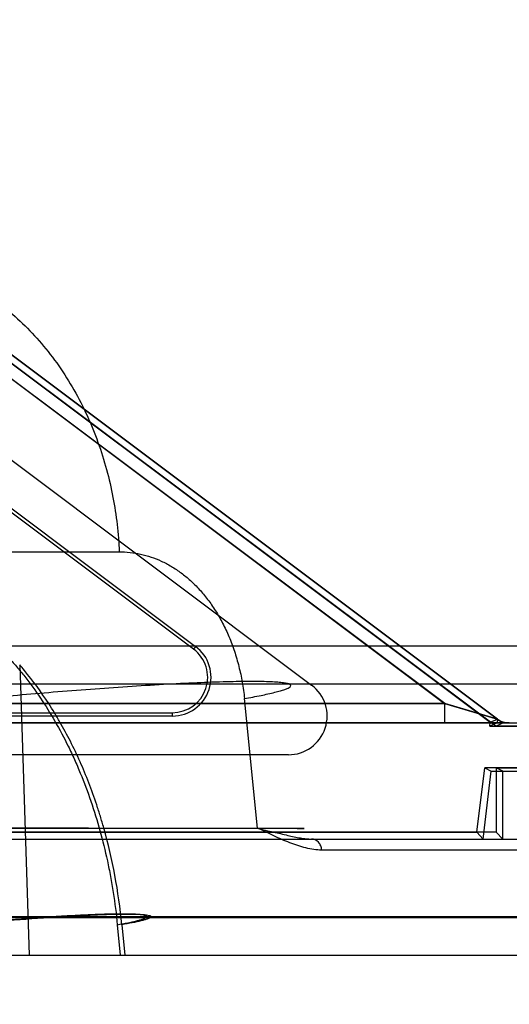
# Model space of a CAD drawing. Header units: millimetres. Extents: x 0 to 297, y 0 to 210.
# Tile 270 of 499: x 58.9727 to 59.0611, y 159.9876 to 160.1656. Entities that reach past the tile are written whole.
import ezdxf

# ---------------------------------------------------------------- set-up
doc = ezdxf.new("R2010")
doc.units = ezdxf.units.MM
doc.header["$LTSCALE"] = 16.335
doc.layers.get('0').update_dxf_attribs({"linetype": 'CONTINUOUS'})
for name, color, linetype in [('AXES_REF', 7, 'CONTINUOUS'), ('INTFCLR_1', 7, 'CONTINUOUS'), ('INTFCLR_144815', 7, 'CONTINUOUS'), ('INTFCLR_72935', 7, 'CONTINUOUS')]:
    doc.layers.add(name, color=color, linetype=linetype)

msp = doc.modelspace()

# ---------------------------------------------------------------- linework, layer by layer
at = {"color": 7, "linetype": 'Continuous'}
for radius in [6.787079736, 6.7865, 6.743039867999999]:
    msp.add_circle((57.4637306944, 154.7114647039), radius, dxfattribs=at)
msp.add_arc((57.4637306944, 154.7114647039), 6.72, 278.2771290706, 261.7228709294, dxfattribs=at)
at = {"layer": 'AXES_REF', "color": 9, "linetype": 'Continuous'}
msp.add_circle((57.4637306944, 154.7114647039), 6.191158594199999, dxfattribs=at)
at = {"layer": 'INTFCLR_1', "color": 6, "linetype": 'Continuous'}
for p, q in [((58.9332073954, 160.1319610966), (59.0576811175, 160.0386058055)), ((58.92480739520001, 160.1207610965), (59.0254235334, 160.0452989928)), ((59.0576809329, 160.0386042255), (59.0589917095, 160.0391641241)), ((59.0589918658, 160.039165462), (59.0589100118, 160.0384647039)), ((59.0575917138, 160.0378522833), (59.1573139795, 160.0378522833)), ((59.0575931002, 160.0378522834), (59.0576811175, 160.0386058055)), ((59.0589100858, 160.038465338), (59.05759317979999, 160.037852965)), ((59.06109306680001, 160.0384647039), (59.1579264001, 160.0384647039)), ((59.02122353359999, 160.0326989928), (58.9515715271, 160.0326989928)), ((59.0552838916, 160.0186989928), (59.0566849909, 160.0303271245)), ((59.1573139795, 160.0303271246), (59.0566849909, 160.0303271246)), ((59.0566849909, 160.0303271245), (59.0578544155, 160.0297147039)), ((59.05637838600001, 160.0174647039), (59.0578544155, 160.0297147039)), ((59.0578544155, 160.0297147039), (59.1579264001, 160.0297147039)), ((58.9548303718, 160.0186989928), (59.0552838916, 160.0186989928)), ((59.05637838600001, 160.0174647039), (59.0552838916, 160.0186989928)), ((58.9071769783, 160.0174647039), (59.1579264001, 160.0174647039))]:
    msp.add_line(p, q, dxfattribs=at)
at = {"layer": 'INTFCLR_1', "color": 9, "linetype": 'Continuous'}
for p, q in [((59.0589930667, 160.0391647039), (58.9337724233, 160.1330801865)), ((58.9388500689, 160.1248969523), (59.0494264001, 160.0419647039)), ((58.953321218, 160.0419647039), (59.0494264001, 160.0419647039)), ((59.0494264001, 160.0419647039), (59.0494264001, 160.0384647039)), ((59.0494264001, 160.0419647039), (59.05899306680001, 160.0391647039)), ((59.06109306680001, 160.0384647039), (58.9058827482, 160.0384647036))]:
    msp.add_line(p, q, dxfattribs=at)
at = {"layer": 'INTFCLR_1', "color": 6, "linetype": 'Continuous'}
msp.add_arc((59.02122353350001, 160.0396989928), 0.006999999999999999, 270.0000005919, 53.1301029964, dxfattribs=at)
at = {"layer": 'INTFCLR_1', "color": 9, "linetype": 'Continuous'}
msp.add_arc((59.06109306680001, 160.0419647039), 0.0035, 233.1301023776, 269.9999999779, dxfattribs=at)
at = {"layer": 'INTFCLR_144815', "color": 9, "linetype": 'Continuous'}
for p, q in [((58.0001330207, 160.0693955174), (58.9906649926, 160.0693955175)), ((58.7763940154, 160.0524036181), (59.1393733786, 160.0524036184)), ((58.97268381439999, 160.0489666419), (58.9743774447, 159.9964647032)), ((59.1323736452, 160.0454647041), (58.7343630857, 160.0454647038)), ((59.01562126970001, 160.0194547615), (59.0132856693, 160.0428609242)), ((58.96809842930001, 160.0194547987), (59.0232614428, 160.0193521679)), ((58.8879876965, 160.0174647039), (59.1558264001, 160.0174647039)), ((59.0715742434, 160.0154746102), (59.0272206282, 160.0154746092)), ((59.083861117, 160.0034036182), (58.9151583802, 160.003403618)), ((59.1011618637, 160.003220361), (58.9273395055, 160.0032203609)), ((58.9903194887, 160.0019599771), (58.9908603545, 159.9964646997)), ((58.9911414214, 160.0019599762), (58.9916818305, 159.9964647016)), ((57.9449067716, 159.9964647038), (59.07753341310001, 159.996464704))]:
    msp.add_line(p, q, dxfattribs=at)
for points, knots in [([(58.9453668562, 160.1224647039), (58.9480562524, 160.1224647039), (58.9536506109, 160.1218451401), (58.961907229, 160.118980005), (58.9698376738, 160.1140492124), (58.9769338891, 160.1071923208), (58.9827730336, 160.0987746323), (58.9870786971, 160.0893197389), (58.9897553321, 160.0794171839), (58.99052494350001, 160.0726946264), (58.9906649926, 160.0693955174)], [0, 0, 0, 0, 0.1050837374, 0.21787631, 0.3387406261, 0.4670384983, 0.6007623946, 0.736684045, 0.8709766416, 1, 1, 1, 1]), ([(58.9906649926, 160.0693955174), (58.9913137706, 160.069395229), (58.9926100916, 160.0693255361), (58.9945350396, 160.0690089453), (58.9964304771, 160.0684813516), (58.9979743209, 160.0678673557), (58.9991881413, 160.0672680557), (59.0004033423, 160.0665864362), (59.0018832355, 160.0655970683), (59.0035683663, 160.0642053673), (59.0051727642, 160.0626001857), (59.0064219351, 160.0610947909), (59.00737220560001, 160.0597807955), (59.0083066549, 160.0583676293), (59.0093860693, 160.0564733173), (59.0103283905, 160.0544602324), (59.0110069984, 160.0527587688), (59.0116385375, 160.0509754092), (59.0123101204, 160.0486676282), (59.0129187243, 160.0458047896), (59.0131867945, 160.0438521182), (59.0132856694, 160.0428609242)], [0, 0, 0, 0, 0.0510003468, 0.1018158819, 0.1530610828, 0.2053708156, 0.232153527, 0.2594328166, 0.3148548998, 0.3718232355, 0.4309670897, 0.4930055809, 0.5253679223, 0.5584094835, 0.6261462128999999, 0.6965411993, 0.7329500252, 0.7701113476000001, 0.8452290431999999, 0.9216956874, 1, 1, 1, 1]), ([(58.9546602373, 160.0624742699), (58.9554243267, 160.0620930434), (58.958695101, 160.0603611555), (58.9630054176, 160.0574588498), (58.9674250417, 160.0536495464), (58.96980154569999, 160.051251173), (58.9713363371, 160.0495466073), (58.97236077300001, 160.0483639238), (58.9741190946, 160.0462124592), (58.9764959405, 160.0429446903), (58.97912045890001, 160.0387325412), (58.9809031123, 160.035377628), (58.982023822, 160.03304312), (58.9827647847, 160.0314322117), (58.9840074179, 160.028546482), (58.9856034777, 160.0242915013), (58.987232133, 160.018997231), (58.9883487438, 160.0144365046), (58.98909950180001, 160.0106844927), (58.9897560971, 160.0068355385), (58.9901268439, 160.0039157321), (58.9903194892, 160.0019599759)], [0, 0, 0, 0, 0.0349656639, 0.1515158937, 0.2116583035, 0.2737159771, 0.2895989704, 0.3055789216, 0.337781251, 0.4033508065, 0.4708757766, 0.5408433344, 0.5587814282, 0.5769111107, 0.613445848, 0.6874148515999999, 0.7628661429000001, 0.8401335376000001, 0.8795657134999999, 0.9195289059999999, 1, 1, 1, 1]), ([(58.9911414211, 160.0019599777), (58.9908468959, 160.0049561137), (58.9900092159, 160.0108537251), (58.9884965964, 160.0173646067), (58.98726082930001, 160.0215743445), (58.9863887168, 160.0243059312), (58.9847447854, 160.0288921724), (58.9825324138, 160.0339067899), (58.98030131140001, 160.0380513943), (58.9789672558, 160.0403070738), (58.9769539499, 160.043509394), (58.9748477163, 160.0463997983), (58.97296811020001, 160.0486357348), (58.97268387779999, 160.0489665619)], [0, 0, 0, 0, 0.1761944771, 0.3481269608, 0.3906384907, 0.4329517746, 0.5159259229, 0.6756948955, 0.7530950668, 0.7912917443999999, 0.8290459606, 0.9744737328, 1, 1, 1, 1]), ([(59.0132856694, 160.0428609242), (59.0142883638, 160.0430406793), (59.016123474, 160.0433877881), (59.0182845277, 160.0438585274), (59.0197101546, 160.0442407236), (59.0205115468, 160.0444861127), (59.02110789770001, 160.0447353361), (59.0214874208, 160.0449180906), (59.0217018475, 160.0452152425), (59.0214198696, 160.0454701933), (59.0209749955, 160.0455847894), (59.0202449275, 160.0457282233), (59.0192378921, 160.0458228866), (59.01793989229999, 160.045900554), (59.0163611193, 160.0459448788), (59.01371818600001, 160.0459650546), (59.0098112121, 160.0458963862), (59.00450579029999, 160.0457031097), (58.9985294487, 160.0453983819), (58.9898570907, 160.044862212), (58.9789235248, 160.044038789), (58.9701652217, 160.0432646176), (58.9658885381, 160.0428609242)], [0, 0, 0, 0, 0.0471680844, 0.0864673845, 0.1023973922, 0.1154511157, 0.1253631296, 0.1319656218, 0.1356291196, 0.1393919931, 0.1464843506, 0.1577201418, 0.1733767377, 0.1934510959, 0.2178626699, 0.246518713, 0.3158164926, 0.3987770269, 0.4923302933, 0.5928916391, 0.8010957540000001, 1, 1, 1, 1]), ([(59.0156219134, 160.0194547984), (59.01613049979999, 160.0194514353), (59.0169303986, 160.0194460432), (59.0180074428, 160.0194382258), (59.01946059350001, 160.0194279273), (59.0213481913, 160.0194061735), (59.0227821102, 160.0194060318), (59.024661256, 160.0193505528), (59.0218690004, 160.0193481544), (59.0202682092, 160.0193397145), (59.0175984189, 160.0193397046), (59.0152523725, 160.0193400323), (59.01228438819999, 160.0193421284), (59.0090817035, 160.0193460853), (59.00562168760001, 160.0193516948), (59.00170934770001, 160.0193589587), (58.9964726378, 160.0193703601), (58.9910244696, 160.0193840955), (58.9864386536, 160.0193966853), (58.98163658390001, 160.0194105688), (58.9755140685, 160.0194295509), (58.9705885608, 160.0194461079), (58.968098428, 160.0194547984)], [0, 0, 0, 0, 0.0237031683, 0.037313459, 0.0501006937, 0.09192445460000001, 0.1197810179, 0.1308651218, 0.1537255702, 0.1880564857, 0.2367382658, 0.266501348, 0.2995529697, 0.3743704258, 0.4160980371, 0.4607435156, 0.55672344, 0.6601454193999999, 0.7146590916, 0.7704455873, 0.8839467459, 1, 1, 1, 1]), ([(59.0272206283, 160.0154746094), (59.02674709, 160.0154744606), (59.0257878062, 160.015552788), (59.0238529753, 160.015941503), (59.021430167, 160.0167740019), (59.0185118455, 160.0179869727), (59.01664643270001, 160.0190829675), (59.0156215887, 160.01945478)], [0, 0, 0, 0, 0.1149813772, 0.2327989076, 0.4784404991, 0.735283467, 1, 1, 1, 1]), ([(59.0272206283, 160.0154746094), (59.027209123, 160.0157270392), (59.02710166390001, 160.0162419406), (59.02660125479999, 160.0170967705), (59.025857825, 160.0174647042), (59.0253967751, 160.0174647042)], [0, 0, 0, 0, 0.2588293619, 0.5277517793, 1, 1, 1, 1]), ([(58.9903194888, 160.0019599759), (58.99095071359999, 160.0020729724), (58.9921070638, 160.00229125), (58.99346936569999, 160.0025871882), (58.99437041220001, 160.0028272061), (58.9948779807, 160.0029818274), (58.9952591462, 160.0031381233), (58.9954994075, 160.0032541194), (58.99564380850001, 160.003436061), (58.9954763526, 160.0036017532), (58.9951998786, 160.0036721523), (58.9947499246, 160.0037631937), (58.994124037, 160.0038223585), (58.9929308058, 160.0038941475), (58.9910110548, 160.0039160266), (58.9882412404, 160.0038691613), (58.9849241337, 160.0037467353), (58.98118562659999, 160.0035552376), (58.9757589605, 160.0032178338), (58.9689173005, 160.0027001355), (58.96343684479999, 160.0022135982), (58.9607609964, 160.0019599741)], [0, 0, 0, 0, 0.0474327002, 0.08702920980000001, 0.1031164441, 0.1163299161, 0.1264001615, 0.1331502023, 0.136904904, 0.1405827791, 0.1475406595, 0.1586407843, 0.1741697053, 0.1941272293, 0.2469955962, 0.3161509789, 0.3990162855, 0.4925111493, 0.5930368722, 0.8011854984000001, 1, 1, 1, 1]), ([(58.9615702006, 160.0019599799), (58.962214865, 160.0020210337), (58.9635224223, 160.0021429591), (58.9661987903, 160.0023845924), (58.9710341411, 160.0027983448), (58.9765646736, 160.0032164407), (58.9819900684, 160.0035534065), (58.98572793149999, 160.0037446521), (58.9890447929, 160.003866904), (58.9918149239, 160.0039137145), (58.9937352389, 160.0038918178), (58.9949293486, 160.0038201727), (58.9955559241, 160.0037609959), (58.9960071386, 160.0036702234), (58.9962838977, 160.0035996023), (58.9964531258, 160.0034351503), (58.996310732, 160.0032524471), (58.9960710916, 160.0031368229), (58.9956915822, 160.0029806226), (58.99518533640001, 160.0028262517), (58.9942862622, 160.0025864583), (58.9929262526, 160.0022908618), (58.9917717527, 160.0020728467), (58.9911414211, 160.0019599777)], [0, 0, 0, 0, 0.0479129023, 0.0971672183, 0.1988326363, 0.4069923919, 0.5075252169, 0.6010316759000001, 0.6839158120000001, 0.7530992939, 0.8060063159, 0.8259868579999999, 0.8415409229, 0.85266775, 0.8596520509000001, 0.8633462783, 0.8670826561, 0.8738036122, 0.8838427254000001, 0.8970247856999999, 0.9130811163, 0.9526192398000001, 1, 1, 1, 1])]:
    msp.add_open_spline(points, degree=3, knots=knots, dxfattribs=at)
at = {"layer": 'INTFCLR_144815', "color": 6, "linetype": 'Continuous'}
msp.add_open_spline([(59.0156215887, 160.01945478), (59.0165552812, 160.0191160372), (59.01843034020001, 160.0188172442), (59.0210006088, 160.018124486), (59.0229787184, 160.0177106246), (59.0244114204, 160.0175068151), (59.0250776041, 160.0174647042), (59.0253967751, 160.0174647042)], degree=3, knots=[0, 0, 0, 0, 0.2982065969, 0.5656560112, 0.8000090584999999, 0.9041734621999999, 1, 1, 1, 1], dxfattribs=at)
at = {"layer": 'INTFCLR_72935', "color": 6, "linetype": 'Continuous'}
for p, q in [((59.0587195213, 160.0378522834), (58.9319648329, 160.1329077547)), ((59.0040848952, 160.0518092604), (58.9132518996, 160.1199264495)), ((58.9137844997, 160.1202925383), (59.0044523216, 160.0522992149)), ((58.95103030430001, 160.0403114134), (59.0002526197, 160.0403114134)), ((59.0002526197, 160.0396989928), (58.9510303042, 160.0396989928)), ((59.0590268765, 160.0391645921), (59.0599601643, 160.0384647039)), ((59.0587195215, 160.0378522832), (59.0599601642, 160.0384647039)), ((59.1573139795, 160.0378522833), (59.0587195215, 160.0378522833)), ((59.0587258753, 160.0303271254), (59.0587258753, 160.0186989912)), ((59.0587258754, 160.0303271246), (59.1573139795, 160.0303271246)), ((59.0599601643, 160.0297147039), (59.0587258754, 160.0303271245)), ((59.0599601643, 160.0174647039), (59.0599601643, 160.0297147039)), ((59.0599601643, 160.0297147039), (59.1579264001, 160.0297147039)), ((59.0587258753, 160.0186989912), (58.9500301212, 160.0186989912)), ((59.0587258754, 160.0186989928), (59.0599601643, 160.0174647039)), ((58.9071769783, 160.0174647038), (59.1579264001, 160.0174647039))]:
    msp.add_line(p, q, dxfattribs=at)
at = {"layer": 'INTFCLR_72935', "color": 9, "linetype": 'Continuous'}
for p, q in [((58.9337666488, 160.1330993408), (59.0590268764, 160.0391645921)), ((59.04945923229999, 160.0419647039), (58.9388446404, 160.1249164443)), ((59.0044523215, 160.0522992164), (59.0040848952, 160.0518092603)), ((59.04945923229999, 160.0419647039), (58.953321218, 160.0419647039)), ((59.04945923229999, 160.0384647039), (59.04945923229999, 160.0419647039)), ((59.0590268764, 160.0391645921), (59.04945923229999, 160.0419647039)), ((59.0002526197, 160.0403114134), (59.0002526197, 160.0396989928)), ((58.9058827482, 160.0384647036), (59.0611267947, 160.0384647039))]:
    msp.add_line(p, q, dxfattribs=at)
at = {"layer": 'INTFCLR_72935', "color": 6, "linetype": 'Continuous'}
for radius, start, end in [(0.006999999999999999, 269.9999955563, 53.1331450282), (0.006387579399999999, 270.000000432, 53.1331536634)]:
    msp.add_arc((59.0002526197, 160.0466989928), radius, start, end, dxfattribs=at)
at = {"layer": 'INTFCLR_72935', "color": 9, "linetype": 'Continuous'}
msp.add_arc((59.06112672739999, 160.0419647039), 0.0035, 233.1331534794, 270.000000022, dxfattribs=at)

doc.saveas('drawing.dxf')
